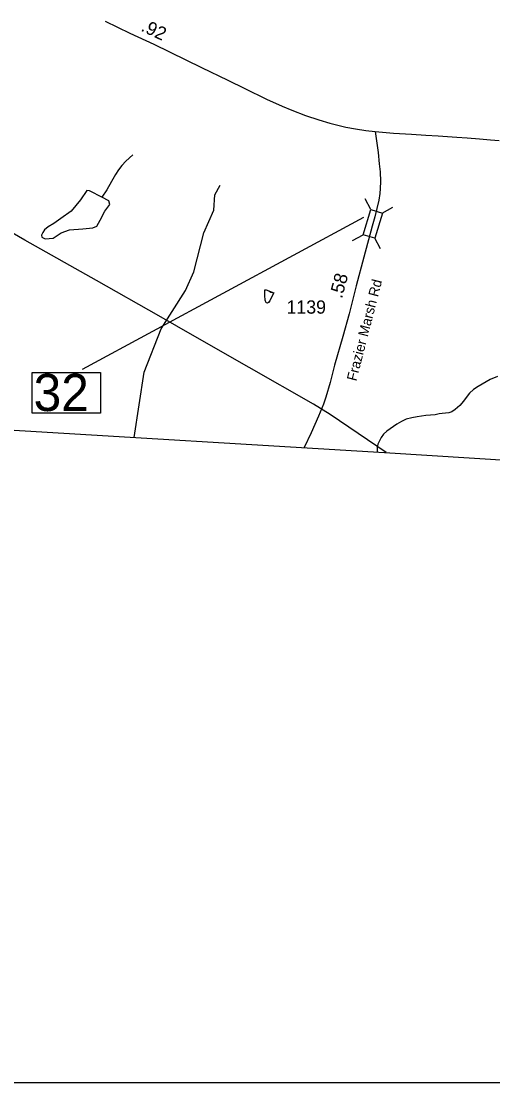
# Model space of a CAD drawing. Extents: x 1662474 to 1856135, y 779280 to 917889.
# Drawn here: x 1737078 to 1741520, y 782767 to 792768 of the extents above; entities that cross this region are included whole.
import ezdxf

# ---------------------------------------------------------------- set-up
doc = ezdxf.new("R2010")
doc.units = 0
for name, color, linetype in [('Exist Boundary Political CountyLine', 7, 'Continuous'), ('Exist Hydrographic Misc Water Feature', 7, 'Continuous'), ('Exist Hydrographic Pond Under 1500 Sq Ft', 7, 'Continuous'), ('Exist Road Primary NC Attributed', 7, 'Continuous'), ('Exist Road Primary NC Mileage Hundredths English Label', 7, 'Continuous'), ('Exist Road Secondary Mileage Hundredths English Label', 7, 'Continuous'), ('Exist Road Secondary Structure Standard Bridge CELL', 7, 'Continuous'), ('Exist Road Secondary Structure Standard Bridge Number Label', 7, 'Continuous'), ('Exist Road Secondary Type 51 Attributed', 7, 'Continuous'), ('Exist Road Secondary Type 51 Label', 7, 'Continuous'), ('Exist Road Secondary Type 51 Number Label', 7, 'Continuous'), ('Exist Utilities Electrical Transmission Line', 7, 'Continuous'), ('Map Preparation Inset Cut Line', 7, 'Continuous')]:
    doc.layers.add(name, color=color, linetype=linetype)

msp = doc.modelspace()

# ---------------------------------------------------------------- linework, layer by layer
at = {"layer": 'Exist Boundary Political CountyLine'}
msp.add_lwpolyline([(1690037, 791664), (1701364, 790958), (1714716, 790252), (1740499, 788706), (1750629, 788065), (1759370, 787540), (1762189, 787333), (1768414, 786934), (1776473, 786426), (1794607, 785397), (1814975, 784259), (1839558, 782881)], dxfattribs=at)
at = {"layer": 'Exist Hydrographic Misc Water Feature'}
msp.add_line((1737885, 791180), (1737837, 791110), dxfattribs=at)
for points in [[(1738131, 791510), (1738064, 791450), (1738026, 791408), (1737995, 791369), (1737967, 791323), (1737942, 791279), (1737902, 791208), (1737885, 791180)], [(1738142, 788848), (1738236, 789462), (1738398, 789869), (1738627, 790232), (1738703, 790408), (1738799, 790774), (1738892, 790988), (1738902, 791133), (1738953, 791224)], [(1739457, 790209), (1739434, 790161), (1739420, 790135), (1739408, 790117), (1739398, 790111), (1739384, 790115), (1739376, 790141), (1739372, 790183), (1739373, 790221), (1739373, 790239), (1739387, 790239), (1739411, 790227), (1739431, 790217), (1739457, 790209)], [(1739457, 790209), (1739434, 790161), (1739420, 790135), (1739408, 790117), (1739398, 790111), (1739384, 790115), (1739376, 790141), (1739372, 790183), (1739373, 790221), (1739373, 790239), (1739387, 790239), (1739457, 790209)], [(1741564, 789422), (1741494, 789394), (1741383, 789327), (1741339, 789300), (1741301, 789264), (1741271, 789222), (1741244, 789188), (1741210, 789149), (1741166, 789109), (1741134, 789089), (1741107, 789079), (1741076, 789076), (1741043, 789074), (1741015, 789068), (1740977, 789061)], [(1740977, 789061), (1740889, 789054), (1740807, 789042), (1740757, 789031), (1740705, 789018), (1740661, 788997), (1740615, 788972), (1740523, 788906), (1740492, 788878), (1740468, 788847), (1740452, 788815), (1740438, 788785), (1740431, 788749), (1740431, 788711)]]:
    msp.add_lwpolyline(points, dxfattribs=at)
at = {"layer": 'Exist Hydrographic Pond Under 1500 Sq Ft'}
msp.add_lwpolyline([(1737844, 791106), (1737723, 791169), (1737695, 791174), (1737637, 791085), (1737549, 790979), (1737453, 790911), (1737387, 790863), (1737331, 790830), (1737299, 790802), (1737283, 790777), (1737268, 790754), (1737271, 790734), (1737304, 790717), (1737379, 790724), (1737455, 790775), (1737534, 790802), (1737660, 790813), (1737753, 790823), (1737791, 790838), (1737822, 790893), (1737867, 790979), (1737913, 791040), (1737903, 791075), (1737837, 791110)], dxfattribs=at)
at = {"layer": 'Exist Road Primary NC Attributed'}
for points in [[(1737869, 792769), (1738102, 792657), (1738326, 792552), (1738628, 792404), (1738777, 792332), (1739024, 792213), (1739186, 792135), (1739389, 792034), (1739536, 791967), (1739626, 791930), (1739755, 791880), (1739882, 791838), (1739986, 791807), (1740036, 791794), (1740137, 791771), (1740226, 791754), (1740324, 791738), (1740411, 791728)], [(1740411, 791728), (1740586, 791714), (1740755, 791703), (1740890, 791695), (1741007, 791687), (1741183, 791675), (1741278, 791669), (1741394, 791661), (1741498, 791652), (1741581, 791643)]]:
    msp.add_lwpolyline(points, dxfattribs=at)
at = {"layer": 'Exist Road Secondary Structure Standard Bridge CELL'}
for p, q in [((1740371, 790994), (1740317, 791094)), ((1740479, 790961), (1740579, 791015)), ((1740199, 790703), (1740299, 790757)), ((1740463, 790624), (1740410, 790723))]:
    msp.add_line(p, q, dxfattribs=at)
msp.add_lwpolyline([(1740299, 790757), (1740370, 790994), (1740481, 790961), (1740410, 790723)], close=True, dxfattribs=at)
at = {"layer": 'Exist Road Secondary Structure Standard Bridge Number Label'}
msp.add_line((1740302, 790919), (1737653, 789487), dxfattribs=at)
msp.add_lwpolyline([(1737182, 789459), (1737826, 789459), (1737826, 789076), (1737182, 789076)], close=True, dxfattribs=at)
at = {"layer": 'Exist Road Secondary Type 51 Attributed'}
for points in [[(1740411, 791728), (1740440, 791531), (1740451, 791425), (1740458, 791350), (1740464, 791258), (1740459, 791192), (1740455, 791144), (1740446, 791082), (1740408, 790924), (1740384, 790837)], [(1740384, 790837), (1740307, 790546), (1740234, 790275), (1740166, 790013), (1740107, 789798), (1740029, 789527), (1739987, 789366), (1739947, 789227), (1739926, 789162), (1739878, 789047), (1739808, 788889), (1739744, 788752)]]:
    msp.add_lwpolyline(points, dxfattribs=at)
at = {"layer": 'Exist Utilities Electrical Transmission Line'}
msp.add_lwpolyline([(1740515, 788706), (1739988, 789062), (1739831, 789160), (1739226, 789506), (1738713, 789799), (1738375, 789993), (1737786, 790327), (1737113, 790706), (1736617, 790990), (1736195, 791228), (1735510, 791613), (1734814, 792010), (1734304, 792293), (1733627, 792678), (1732951, 793057), (1732044, 793577), (1731503, 793878), (1730909, 794213), (1730683, 794344)], dxfattribs=at)
at = {"layer": 'Map Preparation Inset Cut Line'}
msp.add_lwpolyline([(1793585, 782767), (1731036, 782767), (1731036, 826588), (1793585, 826588)], close=True, dxfattribs=at)

# ---------------------------------------------------------------- texts
at = {"layer": 'Exist Road Primary NC Mileage Hundredths English Label'}
msp.add_text('.92', height=125, rotation=334.7308, dxfattribs=at).set_placement((1738198, 792681))
at = {"layer": 'Exist Road Secondary Mileage Hundredths English Label'}
msp.add_text('.58', height=125, rotation=74.9622, dxfattribs=at).set_placement((1740099, 790150))
at = {"layer": 'Exist Road Secondary Structure Standard Bridge Number Label'}
msp.add_text('32', height=350, dxfattribs=at).set_placement((1737195, 789096))
at = {"layer": 'Exist Road Secondary Type 51 Label'}
msp.add_text('Frazier Marsh Rd', height=95, rotation=75.6203, dxfattribs=at).set_placement((1740235, 789372))
at = {"layer": 'Exist Road Secondary Type 51 Number Label'}
msp.add_text('1139', height=125, dxfattribs=at).set_placement((1739577, 790013))

doc.saveas('drawing.dxf')
